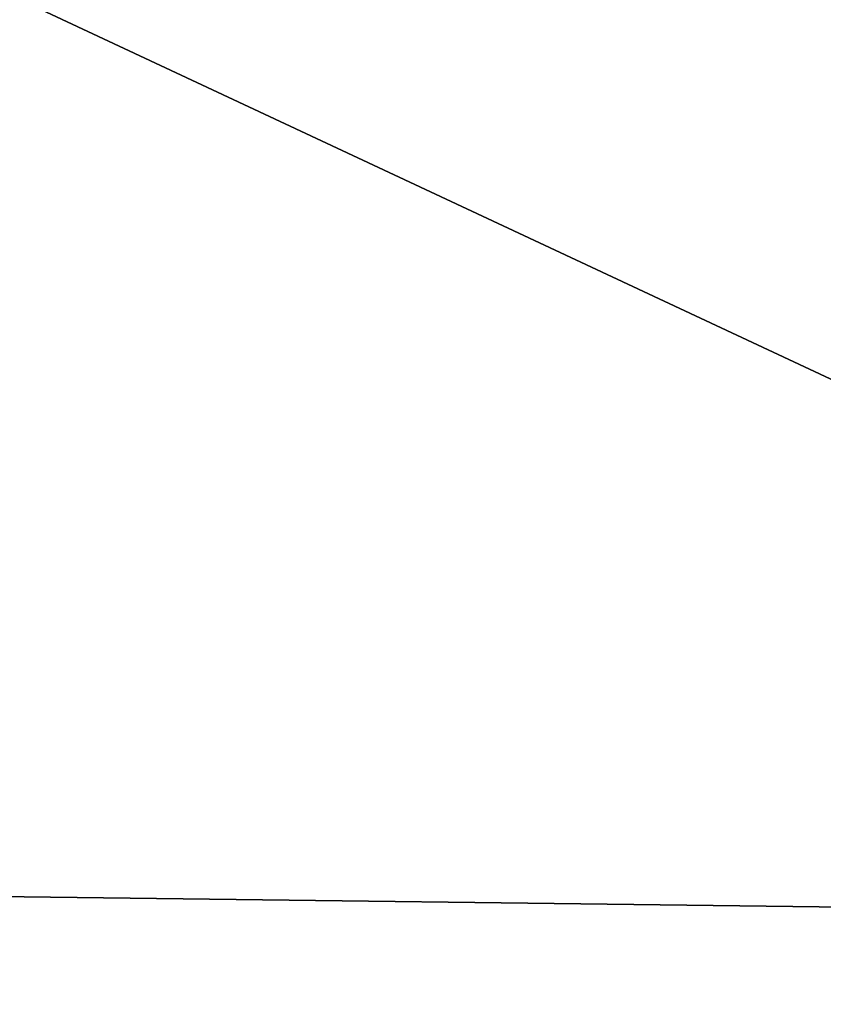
# Model space of a CAD drawing. Extents: x -200 to 200, y -832 to 754.
# Tile 877 of 1056: x -96.798 to -96.534, y 675.669 to 675.993. Entities that reach past the tile are written whole.
import ezdxf

# ---------------------------------------------------------------- set-up
doc = ezdxf.new("R2010")
doc.units = 0
doc.header["$LTSCALE"] = 74.25
for name, color, linetype in [('1714', 7, 'CONTINUOUS'), ('740', 7, 'CONTINUOUS'), ('829', 7, 'CONTINUOUS'), ('830', 7, 'CONTINUOUS'), ('832', 7, 'CONTINUOUS'), ('850', 7, 'CONTINUOUS')]:
    doc.layers.add(name, color=color, linetype=linetype)

msp = doc.modelspace()

# ---------------------------------------------------------------- linework, layer by layer
at = {"layer": '1714', "color": 7, "linetype": 'CONTINUOUS'}
for points in [[(-100, 676.85832, 68.65), (-100, 675.63358, 68.62499), (-94.92357, 672.24372, 68.55), (-100, 676.85832, 68.65)], [(-93.6654, 674.39771, 68.65), (-100, 676.85832, 68.65), (-94.92357, 672.24372, 68.55), (-93.6654, 674.39771, 68.65)]]:
    msp.add_3dface(points, dxfattribs=at)
at = {"layer": '740', "color": 7, "linetype": 'CONTINUOUS'}
for points in [[(160, 676.5, 9.52628), (-160, 676.5, 9.52628), (-160, 672.47372, 5.5), (160, 676.5, 9.52628)], [(160, 676.5, -9.52628), (160, 672.47372, -5.5), (-160, 676.5, -9.52628), (160, 676.5, -9.52628)], [(160, 672.47372, 5.5), (160, 676.5, 9.52628), (-160, 672.47372, 5.5), (160, 672.47372, 5.5)], [(160, 672.47372, -5.5), (-160, 672.47372, -5.5), (-160, 676.5, -9.52628), (160, 672.47372, -5.5)]]:
    msp.add_3dface(points, dxfattribs=at)
at = {"layer": '829', "color": 7, "linetype": 'CONTINUOUS'}
msp.add_3dface([(-93.99037, 676.44403, 68.65), (-100, 676.85832, 68.65), (-93.6654, 674.39771, 68.65), (-93.99037, 676.44403, 68.65)], dxfattribs=at)
at = {"layer": '830', "color": 7, "linetype": 'CONTINUOUS'}
for points in [[(-104.48799, 676.32146, 15.65), (-100, 677.5, 15.65), (-92.44463, 673.96071, 15.65), (-104.48799, 676.32146, 15.65)], [(-104.48799, 676.32146, 15.65), (-92.44463, 673.96071, 15.65), (-100, 674.6, 15.65), (-104.48799, 676.32146, 15.65)]]:
    msp.add_3dface(points, dxfattribs=at)
at = {"layer": '832', "color": 7, "linetype": 'CONTINUOUS'}
msp.add_3dface([(-100, 678.5, 16.65), (-95.91032, 677.62711, 27.05004), (-92.85103, 675.70524, 16.65), (-100, 678.5, 16.65)], dxfattribs=at)
at = {"layer": '850', "color": 7, "linetype": 'CONTINUOUS'}
for points in [[(-100, 678.5, 16.65), (-92.85103, 675.70524, 16.65), (-100, 678.20711, 15.94289), (-100, 678.5, 16.65)], [(-92.85103, 675.70524, 16.65), (-100, 677.5, 15.65), (-100, 678.20711, 15.94289), (-92.85103, 675.70524, 16.65)], [(-92.44463, 673.96071, 15.65), (-100, 677.5, 15.65), (-92.85103, 675.70524, 16.65), (-92.44463, 673.96071, 15.65)]]:
    msp.add_3dface(points, dxfattribs=at)

doc.saveas('drawing.dxf')
